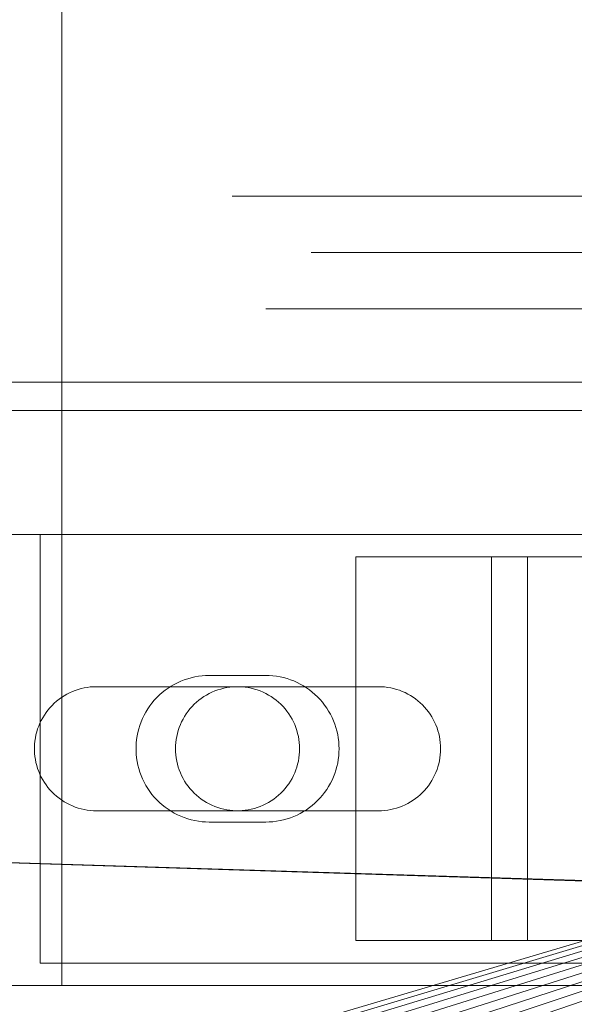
# Model space of a CAD drawing. Header units: millimetres. Extents: x -1970 to 61924, y -58230 to 6847.
# Tile 546 of 656: x 24178 to 24227, y -18252 to -18164. Entities that reach past the tile are written whole.
import ezdxf

# ---------------------------------------------------------------- set-up
doc = ezdxf.new("R2010")
doc.units = ezdxf.units.MM
for name, color, linetype, lineweight in [('superior_briquetadora', 7, 'Continuous', 0), ('superior_C02', 7, 'Continuous', 0), ('superior_C05', 7, 'Continuous', 0)]:
    doc.layers.add(name, color=color, linetype=linetype, lineweight=lineweight)

msp = doc.modelspace()

# ---------------------------------------------------------------- linework, layer by layer
at = {"layer": 'superior_briquetadora'}
for p, q in [((23870.067, -18210), (24350.067, -18210)), ((23870.067, -18210), (25830.067, -18210)), ((24230.067, -18210), (23954.067, -18210)), ((24243.401, -18210), (23954.067, -18210)), ((24052.224, -18298.106), (24350.067, -18210)), ((24054.359, -18298.423), (24350.067, -18210)), ((24350.067, -18210), (24056.454, -18298.947)), ((24350.067, -18210), (24058.487, -18299.675)), ((24350.067, -18210), (24060.438, -18300.598)), ((24350.067, -18210), (24062.29, -18301.708)), ((24350.067, -18210), (24064.024, -18302.994)), ((24350.067, -18210), (24065.624, -18304.444)), ((24350.067, -18210), (24067.074, -18306.043)), ((24150.067, -18210), (24230.067, -18210)), ((24350.067, -18210), (24150.067, -18210))]:
    msp.add_line(p, q, dxfattribs=at)
at = {"layer": 'superior_C02'}
for p, q in [((24181.982, -17750), (24181.982, -18250)), ((24524.933, -18250), (23830.921, -18228.298)), ((23832.7, -18228.298), (24526.711, -18250)), ((24634.01, -18250), (15575.415, -18250)), ((15576.913, -18250), (24635.508, -18250)), ((24181.982, -18250), (24174.346, -18250)), ((24181.982, -18250), (24174.531, -18250))]:
    msp.add_line(p, q, dxfattribs=at)
at = {"layer": 'superior_C05'}
for p, q in [((24197.084, -18180), (24197.216, -18180)), ((24197.216, -18180), (24197.479, -18180)), ((24197.479, -18180), (24197.873, -18180)), ((24197.873, -18180), (24198.396, -18180)), ((24198.396, -18180), (24199.048, -18180)), ((24199.048, -18180), (24199.827, -18180)), ((24199.827, -18180), (24200.731, -18180)), ((24200.207, -18180), (24200.083, -18180)), ((24200.456, -18180), (24200.207, -18180)), ((24200.827, -18180), (24200.456, -18180)), ((24200.731, -18180), (24201.758, -18180)), ((24201.321, -18180), (24200.827, -18180)), ((24201.936, -18180), (24201.321, -18180)), ((24201.758, -18180), (24202.904, -18180)), ((24202.671, -18180), (24201.936, -18180)), ((24203.524, -18180), (24202.671, -18180)), ((24202.904, -18180), (24204.168, -18180)), ((24204.492, -18180), (24203.524, -18180)), ((24204.196, -18180), (24204.082, -18180)), ((24204.168, -18180), (24205.546, -18180)), ((24204.424, -18180), (24204.196, -18180)), ((24204.766, -18180), (24204.424, -18180)), ((24205.574, -18180), (24204.492, -18180)), ((24205.221, -18180), (24204.766, -18180)), ((24205.787, -18180), (24205.221, -18180)), ((24205.546, -18180), (24207.035, -18180)), ((24206.766, -18180), (24205.574, -18180)), ((24206.463, -18180), (24205.787, -18180)), ((24207.247, -18180), (24206.463, -18180)), ((24208.066, -18180), (24206.766, -18180)), ((24207.035, -18180), (24208.63, -18180)), ((24208.138, -18180), (24207.247, -18180)), ((24209.471, -18180), (24208.066, -18180)), ((24209.133, -18180), (24208.138, -18180)), ((24208.63, -18180), (24210.329, -18180)), ((24210.23, -18180), (24209.133, -18180)), ((24210.976, -18180), (24209.471, -18180)), ((24211.426, -18180), (24210.23, -18180)), ((24210.329, -18180), (24212.127, -18180)), ((24212.578, -18180), (24210.976, -18180)), ((24212.718, -18180), (24211.426, -18180)), ((24212.127, -18180), (24214.018, -18180)), ((24214.274, -18180), (24212.578, -18180)), ((24214.103, -18180), (24212.718, -18180)), ((24214.018, -18180), (24216, -18180)), ((24215.578, -18180), (24214.103, -18180)), ((24216.059, -18180), (24214.274, -18180)), ((24217.138, -18180), (24215.578, -18180)), ((24216, -18180), (24218.066, -18180)), ((24217.928, -18180), (24216.059, -18180)), ((24218.78, -18180), (24217.138, -18180)), ((24219.877, -18180), (24217.928, -18180)), ((24218.066, -18180), (24220.212, -18180)), ((24220.499, -18180), (24218.78, -18180)), ((24221.901, -18180), (24219.877, -18180)), ((24220.212, -18180), (24222.431, -18180)), ((24222.292, -18180), (24220.499, -18180)), ((24223.996, -18180), (24221.901, -18180)), ((24224.155, -18180), (24222.292, -18180)), ((24222.431, -18180), (24224.72, -18180)), ((24226.155, -18180), (24223.996, -18180)), ((24226.081, -18180), (24224.155, -18180)), ((24224.72, -18180), (24227.072, -18180)), ((24228.068, -18180), (24226.081, -18180)), ((24228.373, -18180), (24226.155, -18180)), ((24227.072, -18180), (24229.48, -18180)), ((24204.196, -18185), (24204.082, -18185)), ((24204.424, -18185), (24204.196, -18185)), ((24204.766, -18185), (24204.424, -18185)), ((24205.221, -18185), (24204.766, -18185)), ((24205.787, -18185), (24205.221, -18185)), ((24206.463, -18185), (24205.787, -18185)), ((24207.247, -18185), (24206.463, -18185)), ((24208.138, -18185), (24207.247, -18185)), ((24209.133, -18185), (24208.138, -18185)), ((24210.23, -18185), (24209.133, -18185)), ((24211.426, -18185), (24210.23, -18185)), ((24212.718, -18185), (24211.426, -18185)), ((24214.103, -18185), (24212.718, -18185)), ((24215.578, -18185), (24214.103, -18185)), ((24217.138, -18185), (24215.578, -18185)), ((24218.78, -18185), (24217.138, -18185)), ((24220.499, -18185), (24218.78, -18185)), ((24222.292, -18185), (24220.499, -18185)), ((24224.155, -18185), (24222.292, -18185)), ((24226.081, -18185), (24224.155, -18185)), ((24228.068, -18185), (24226.081, -18185)), ((24200.207, -18190), (24200.083, -18190)), ((24200.456, -18190), (24200.207, -18190)), ((24200.827, -18190), (24200.456, -18190)), ((24201.321, -18190), (24200.827, -18190)), ((24201.936, -18190), (24201.321, -18190)), ((24202.671, -18190), (24201.936, -18190)), ((24203.524, -18190), (24202.671, -18190)), ((24204.492, -18190), (24203.524, -18190)), ((24204.156, -18190), (24204.042, -18190)), ((24204.385, -18190), (24204.156, -18190)), ((24204.727, -18190), (24204.385, -18190)), ((24205.574, -18190), (24204.492, -18190)), ((24205.182, -18190), (24204.727, -18190)), ((24205.748, -18190), (24205.182, -18190)), ((24206.766, -18190), (24205.574, -18190)), ((24206.425, -18190), (24205.748, -18190)), ((24207.21, -18190), (24206.425, -18190)), ((24208.066, -18190), (24206.766, -18190)), ((24208.102, -18190), (24207.21, -18190)), ((24209.471, -18190), (24208.066, -18190)), ((24209.098, -18190), (24208.102, -18190)), ((24210.196, -18190), (24209.098, -18190)), ((24210.976, -18190), (24209.471, -18190)), ((24211.393, -18190), (24210.196, -18190)), ((24212.578, -18190), (24210.976, -18190)), ((24212.686, -18190), (24211.393, -18190)), ((24214.274, -18190), (24212.578, -18190)), ((24214.072, -18190), (24212.686, -18190)), ((24215.548, -18190), (24214.072, -18190)), ((24216.059, -18190), (24214.274, -18190)), ((24217.109, -18190), (24215.548, -18190)), ((24217.928, -18190), (24216.059, -18190)), ((24218.752, -18190), (24217.109, -18190)), ((24219.877, -18190), (24217.928, -18190)), ((24220.474, -18190), (24218.752, -18190)), ((24221.901, -18190), (24219.877, -18190)), ((24222.268, -18190), (24220.474, -18190)), ((24223.996, -18190), (24221.901, -18190)), ((24224.132, -18190), (24222.268, -18190)), ((24226.155, -18190), (24223.996, -18190)), ((24226.061, -18190), (24224.132, -18190)), ((24228.049, -18190), (24226.061, -18190)), ((24228.373, -18190), (24226.155, -18190)), ((24135.067, -18196.5), (24365.067, -18196.5)), ((24160.067, -18199), (24340.067, -18199)), ((24180.067, -18248), (24180.067, -18210)), ((24180.067, -18210), (24320.067, -18210)), ((24208.067, -18212), (24228.164, -18212)), ((24208.067, -18246), (24208.067, -18212)), ((24208.067, -18212), (24220.067, -18212)), ((24223.277, -18212), (24220.067, -18212)), ((24220.067, -18246), (24220.067, -18212)), ((24223.277, -18246), (24223.277, -18212)), ((24223.277, -18212), (24223.955, -18212)), ((24223.955, -18212), (24224.694, -18212)), ((24224.694, -18212), (24225.491, -18212)), ((24225.491, -18212), (24226.345, -18212)), ((24226.345, -18212), (24227.254, -18212)), ((24227.254, -18212), (24228.215, -18212)), ((24192.844, -18222.892), (24192.543, -18223.01)), ((24193.152, -18222.789), (24192.844, -18222.892)), ((24193.464, -18222.701), (24193.152, -18222.789)), ((24193.78, -18222.629), (24193.464, -18222.701)), ((24194.099, -18222.573), (24193.78, -18222.629)), ((24194.42, -18222.532), (24194.099, -18222.573)), ((24194.743, -18222.508), (24194.42, -18222.532)), ((24195.067, -18222.5), (24194.743, -18222.508)), ((24195.067, -18222.5), (24200.067, -18222.5)), ((24200.067, -18222.5), (24200.386, -18222.508)), ((24200.705, -18222.531), (24200.386, -18222.508)), ((24201.021, -18222.57), (24200.705, -18222.531)), ((24201.336, -18222.625), (24201.021, -18222.57)), ((24201.647, -18222.695), (24201.336, -18222.625)), ((24201.954, -18222.78), (24201.647, -18222.695)), ((24202.257, -18222.88), (24201.954, -18222.78)), ((24202.555, -18222.995), (24202.257, -18222.88)), ((24182.931, -18223.932), (24183.186, -18223.832)), ((24183.186, -18223.832), (24183.446, -18223.744)), ((24183.446, -18223.744), (24183.71, -18223.67)), ((24183.71, -18223.67), (24183.978, -18223.609)), ((24183.978, -18223.609), (24184.248, -18223.561)), ((24184.248, -18223.561), (24184.52, -18223.527)), ((24184.52, -18223.527), (24184.793, -18223.507)), ((24184.793, -18223.507), (24185.067, -18223.5)), ((24185.067, -18223.5), (24210.067, -18223.5)), ((24191.143, -18223.819), (24190.889, -18224.021)), ((24191.406, -18223.629), (24191.143, -18223.819)), ((24191.678, -18223.454), (24191.406, -18223.629)), ((24191.959, -18223.292), (24191.678, -18223.454)), ((24192.247, -18223.144), (24191.959, -18223.292)), ((24192.543, -18223.01), (24192.247, -18223.144)), ((24195.558, -18223.88), (24195.816, -18223.786)), ((24195.816, -18223.786), (24196.078, -18223.706)), ((24196.078, -18223.706), (24196.344, -18223.638)), ((24196.344, -18223.638), (24196.612, -18223.584)), ((24196.612, -18223.584), (24196.884, -18223.543)), ((24196.884, -18223.543), (24197.156, -18223.515)), ((24197.156, -18223.515), (24197.43, -18223.502)), ((24197.43, -18223.502), (24197.705, -18223.502)), ((24197.705, -18223.502), (24197.979, -18223.515)), ((24197.979, -18223.515), (24198.251, -18223.543)), ((24198.251, -18223.543), (24198.523, -18223.584)), ((24198.523, -18223.584), (24198.791, -18223.638)), ((24198.791, -18223.638), (24199.057, -18223.706)), ((24199.057, -18223.706), (24199.319, -18223.786)), ((24199.319, -18223.786), (24199.577, -18223.88)), ((24202.847, -18223.124), (24202.555, -18222.995)), ((24203.132, -18223.268), (24202.847, -18223.124)), ((24203.409, -18223.425), (24203.132, -18223.268)), ((24203.679, -18223.595), (24203.409, -18223.425)), ((24203.94, -18223.779), (24203.679, -18223.595)), ((24204.191, -18223.975), (24203.94, -18223.779)), ((24210.067, -18223.5), (24210.337, -18223.507)), ((24210.337, -18223.507), (24210.607, -18223.526)), ((24210.607, -18223.526), (24210.875, -18223.56)), ((24210.875, -18223.56), (24211.14, -18223.606)), ((24211.14, -18223.606), (24211.404, -18223.665)), ((24211.404, -18223.665), (24211.664, -18223.737)), ((24211.664, -18223.737), (24211.92, -18223.822)), ((24211.92, -18223.822), (24212.172, -18223.919)), ((24181.532, -18224.787), (24181.747, -18224.616)), ((24181.747, -18224.616), (24181.969, -18224.456)), ((24181.969, -18224.456), (24182.2, -18224.307)), ((24182.2, -18224.307), (24182.437, -18224.17)), ((24182.437, -18224.17), (24182.681, -18224.045)), ((24182.681, -18224.045), (24182.931, -18223.932)), ((24190.194, -18224.699), (24189.986, -18224.947)), ((24190.414, -18224.461), (24190.194, -18224.699)), ((24190.646, -18224.235), (24190.414, -18224.461)), ((24190.889, -18224.021), (24190.646, -18224.235)), ((24193.928, -18224.876), (24194.138, -18224.7)), ((24194.138, -18224.7), (24194.357, -18224.534)), ((24194.357, -18224.534), (24194.583, -18224.38)), ((24194.583, -18224.38), (24194.817, -18224.237)), ((24194.817, -18224.237), (24195.058, -18224.106)), ((24195.058, -18224.106), (24195.305, -18223.987)), ((24195.305, -18223.987), (24195.558, -18223.88)), ((24199.577, -18223.88), (24199.83, -18223.987)), ((24199.83, -18223.987), (24200.077, -18224.106)), ((24200.077, -18224.106), (24200.317, -18224.237)), ((24200.317, -18224.237), (24200.551, -18224.38)), ((24200.551, -18224.38), (24200.778, -18224.534)), ((24200.778, -18224.534), (24200.997, -18224.7)), ((24200.997, -18224.7), (24201.207, -18224.876)), ((24204.433, -18224.184), (24204.191, -18223.975)), ((24204.664, -18224.404), (24204.433, -18224.184)), ((24204.884, -18224.635), (24204.664, -18224.404)), ((24205.092, -18224.876), (24204.884, -18224.635)), ((24212.172, -18223.919), (24212.419, -18224.028)), ((24212.419, -18224.028), (24212.66, -18224.149)), ((24212.66, -18224.149), (24212.895, -18224.282)), ((24212.895, -18224.282), (24213.123, -18224.427)), ((24213.123, -18224.427), (24213.344, -18224.582)), ((24213.344, -18224.582), (24213.557, -18224.748)), ((24180.602, -18225.789), (24180.767, -18225.571)), ((24180.767, -18225.571), (24180.944, -18225.361)), ((24180.944, -18225.361), (24181.13, -18225.16)), ((24181.13, -18225.16), (24181.327, -18224.968)), ((24181.327, -18224.968), (24181.532, -18224.787)), ((24189.607, -18225.473), (24189.438, -18225.75)), ((24189.79, -18225.206), (24189.607, -18225.473)), ((24189.986, -18224.947), (24189.79, -18225.206)), ((24193.183, -18225.679), (24193.354, -18225.465)), ((24193.354, -18225.465), (24193.536, -18225.259)), ((24193.536, -18225.259), (24193.727, -18225.063)), ((24193.727, -18225.063), (24193.928, -18224.876)), ((24201.207, -18224.876), (24201.408, -18225.063)), ((24201.408, -18225.063), (24201.599, -18225.259)), ((24201.599, -18225.259), (24201.781, -18225.465)), ((24201.781, -18225.465), (24201.952, -18225.679)), ((24205.288, -18225.128), (24205.092, -18224.876)), ((24205.472, -18225.389), (24205.288, -18225.128)), ((24205.643, -18225.658), (24205.472, -18225.389)), ((24213.557, -18224.748), (24213.761, -18224.925)), ((24213.761, -18224.925), (24213.957, -18225.111)), ((24213.957, -18225.111), (24214.143, -18225.306)), ((24214.143, -18225.306), (24214.319, -18225.511)), ((24214.319, -18225.511), (24214.485, -18225.724)), ((24180.173, -18226.491), (24180.304, -18226.25)), ((24180.304, -18226.25), (24180.447, -18226.016)), ((24180.447, -18226.016), (24180.602, -18225.789)), ((24189.143, -18226.327), (24189.017, -18226.625)), ((24189.283, -18226.035), (24189.143, -18226.327)), ((24189.438, -18225.75), (24189.283, -18226.035)), ((24192.612, -18226.614), (24192.737, -18226.37)), ((24192.737, -18226.37), (24192.874, -18226.132)), ((24192.874, -18226.132), (24193.023, -18225.902)), ((24193.023, -18225.902), (24193.183, -18225.679)), ((24201.952, -18225.679), (24202.112, -18225.902)), ((24202.112, -18225.902), (24202.261, -18226.132)), ((24202.261, -18226.132), (24202.398, -18226.37)), ((24202.398, -18226.37), (24202.523, -18226.614)), ((24205.8, -18225.936), (24205.643, -18225.658)), ((24205.943, -18226.221), (24205.8, -18225.936)), ((24206.073, -18226.513), (24205.943, -18226.221)), ((24214.485, -18225.724), (24214.641, -18225.944)), ((24214.641, -18225.944), (24214.785, -18226.172)), ((24214.785, -18226.172), (24214.918, -18226.407)), ((24214.918, -18226.407), (24215.039, -18226.648)), ((24179.773, -18227.51), (24179.854, -18227.248)), ((24179.854, -18227.248), (24179.948, -18226.991)), ((24179.948, -18226.991), (24180.054, -18226.738)), ((24180.054, -18226.738), (24180.173, -18226.491)), ((24188.81, -18227.24), (24188.73, -18227.554)), ((24188.906, -18226.93), (24188.81, -18227.24)), ((24189.017, -18226.625), (24188.906, -18226.93)), ((24192.312, -18227.379), (24192.399, -18227.119)), ((24192.399, -18227.119), (24192.499, -18226.864)), ((24192.499, -18226.864), (24192.612, -18226.614)), ((24202.523, -18226.614), (24202.636, -18226.864)), ((24202.636, -18226.864), (24202.736, -18227.119)), ((24202.736, -18227.119), (24202.823, -18227.379)), ((24206.188, -18226.81), (24206.073, -18226.513)), ((24206.288, -18227.113), (24206.188, -18226.81)), ((24206.373, -18227.421), (24206.288, -18227.113)), ((24215.039, -18226.648), (24215.149, -18226.895)), ((24215.149, -18226.895), (24215.246, -18227.147)), ((24215.246, -18227.147), (24215.331, -18227.403)), ((24179.61, -18228.316), (24179.651, -18228.045)), ((24179.651, -18228.045), (24179.705, -18227.776)), ((24179.705, -18227.776), (24179.773, -18227.51)), ((24188.618, -18228.192), (24188.586, -18228.514)), ((24188.666, -18227.871), (24188.618, -18228.192)), ((24188.73, -18227.554), (24188.666, -18227.871)), ((24192.095, -18228.452), (24192.129, -18228.18)), ((24192.129, -18228.18), (24192.177, -18227.91)), ((24192.177, -18227.91), (24192.238, -18227.643)), ((24192.238, -18227.643), (24192.312, -18227.379)), ((24202.823, -18227.379), (24202.897, -18227.643)), ((24202.897, -18227.643), (24202.958, -18227.91)), ((24202.958, -18227.91), (24203.006, -18228.18)), ((24203.006, -18228.18), (24203.04, -18228.452)), ((24206.443, -18227.732), (24206.373, -18227.421)), ((24206.497, -18228.046), (24206.443, -18227.732)), ((24206.536, -18228.363), (24206.497, -18228.046)), ((24215.331, -18227.403), (24215.403, -18227.664)), ((24215.403, -18227.664), (24215.462, -18227.927)), ((24215.462, -18227.927), (24215.508, -18228.193)), ((24215.508, -18228.193), (24215.541, -18228.461)), ((24179.569, -18228.863), (24179.583, -18228.589)), ((24179.569, -18229.137), (24179.569, -18228.863)), ((24179.583, -18228.589), (24179.61, -18228.316)), ((24188.586, -18228.514), (24188.57, -18228.838)), ((24188.57, -18228.838), (24188.57, -18229.162)), ((24192.067, -18229), (24192.074, -18228.726)), ((24192.074, -18229.274), (24192.067, -18229)), ((24192.074, -18228.726), (24192.095, -18228.452)), ((24203.04, -18228.452), (24203.061, -18228.726)), ((24203.067, -18229), (24203.061, -18228.726)), ((24203.067, -18229), (24203.061, -18229.274)), ((24206.56, -18228.681), (24206.536, -18228.363)), ((24206.567, -18229), (24206.56, -18228.681)), ((24206.56, -18229.319), (24206.567, -18229)), ((24215.541, -18228.461), (24215.561, -18228.73)), ((24215.567, -18229), (24215.561, -18228.73)), ((24215.567, -18229), (24215.561, -18229.27)), ((24179.583, -18229.411), (24179.569, -18229.137)), ((24179.61, -18229.684), (24179.583, -18229.411)), ((24179.651, -18229.955), (24179.61, -18229.684)), ((24179.705, -18230.224), (24179.651, -18229.955)), ((24188.57, -18229.162), (24188.586, -18229.486)), ((24188.586, -18229.486), (24188.618, -18229.808)), ((24188.618, -18229.808), (24188.666, -18230.129)), ((24192.095, -18229.548), (24192.074, -18229.274)), ((24192.129, -18229.82), (24192.095, -18229.548)), ((24192.177, -18230.09), (24192.129, -18229.82)), ((24203.006, -18229.82), (24202.958, -18230.09)), ((24203.04, -18229.548), (24203.006, -18229.82)), ((24203.061, -18229.274), (24203.04, -18229.548)), ((24206.443, -18230.268), (24206.497, -18229.954)), ((24206.497, -18229.954), (24206.536, -18229.637)), ((24206.536, -18229.637), (24206.56, -18229.319)), ((24215.508, -18229.807), (24215.462, -18230.073)), ((24215.541, -18229.539), (24215.508, -18229.807)), ((24215.561, -18229.27), (24215.541, -18229.539)), ((24179.773, -18230.49), (24179.705, -18230.224)), ((24179.854, -18230.752), (24179.773, -18230.49)), ((24179.948, -18231.009), (24179.854, -18230.752)), ((24188.666, -18230.129), (24188.73, -18230.446)), ((24188.73, -18230.446), (24188.81, -18230.76)), ((24188.81, -18230.76), (24188.906, -18231.07)), ((24192.238, -18230.357), (24192.177, -18230.09)), ((24192.312, -18230.621), (24192.238, -18230.357)), ((24192.399, -18230.881), (24192.312, -18230.621)), ((24202.823, -18230.621), (24202.736, -18230.881)), ((24202.897, -18230.357), (24202.823, -18230.621)), ((24202.958, -18230.09), (24202.897, -18230.357)), ((24206.288, -18230.887), (24206.373, -18230.579)), ((24206.373, -18230.579), (24206.443, -18230.268)), ((24215.331, -18230.597), (24215.246, -18230.853)), ((24215.403, -18230.336), (24215.331, -18230.597)), ((24215.462, -18230.073), (24215.403, -18230.336)), ((24180.054, -18231.262), (24179.948, -18231.009)), ((24180.173, -18231.509), (24180.054, -18231.262)), ((24180.304, -18231.75), (24180.173, -18231.509)), ((24188.906, -18231.07), (24189.017, -18231.375)), ((24189.017, -18231.375), (24189.143, -18231.673)), ((24189.143, -18231.673), (24189.283, -18231.965)), ((24192.499, -18231.136), (24192.399, -18230.881)), ((24192.612, -18231.386), (24192.499, -18231.136)), ((24192.737, -18231.63), (24192.612, -18231.386)), ((24192.874, -18231.868), (24192.737, -18231.63)), ((24202.398, -18231.63), (24202.261, -18231.868)), ((24202.523, -18231.386), (24202.398, -18231.63)), ((24202.636, -18231.136), (24202.523, -18231.386)), ((24202.736, -18230.881), (24202.636, -18231.136)), ((24205.943, -18231.779), (24206.073, -18231.487)), ((24206.073, -18231.487), (24206.188, -18231.19)), ((24206.188, -18231.19), (24206.288, -18230.887)), ((24214.918, -18231.593), (24214.785, -18231.828)), ((24215.039, -18231.352), (24214.918, -18231.593)), ((24215.149, -18231.105), (24215.039, -18231.352)), ((24215.246, -18230.853), (24215.149, -18231.105)), ((24180.447, -18231.984), (24180.304, -18231.75)), ((24180.602, -18232.211), (24180.447, -18231.984)), ((24180.767, -18232.429), (24180.602, -18232.211)), ((24180.944, -18232.639), (24180.767, -18232.429)), ((24189.283, -18231.965), (24189.438, -18232.25)), ((24189.438, -18232.25), (24189.607, -18232.527)), ((24189.607, -18232.527), (24189.79, -18232.794)), ((24193.023, -18232.098), (24192.874, -18231.868)), ((24193.183, -18232.321), (24193.023, -18232.098)), ((24193.354, -18232.535), (24193.183, -18232.321)), ((24193.536, -18232.741), (24193.354, -18232.535)), ((24201.781, -18232.535), (24201.599, -18232.741)), ((24201.952, -18232.321), (24201.781, -18232.535)), ((24202.112, -18232.098), (24201.952, -18232.321)), ((24202.261, -18231.868), (24202.112, -18232.098)), ((24205.472, -18232.611), (24205.643, -18232.342)), ((24205.643, -18232.342), (24205.8, -18232.064)), ((24205.8, -18232.064), (24205.943, -18231.779)), ((24214.319, -18232.489), (24214.143, -18232.694)), ((24214.485, -18232.276), (24214.319, -18232.489)), ((24214.641, -18232.056), (24214.485, -18232.276)), ((24214.785, -18231.828), (24214.641, -18232.056)), ((24181.13, -18232.84), (24180.944, -18232.639)), ((24181.327, -18233.032), (24181.13, -18232.84)), ((24181.532, -18233.213), (24181.327, -18233.032)), ((24181.747, -18233.384), (24181.532, -18233.213)), ((24181.969, -18233.544), (24181.747, -18233.384)), ((24189.79, -18232.794), (24189.986, -18233.053)), ((24189.986, -18233.053), (24190.194, -18233.301)), ((24190.194, -18233.301), (24190.414, -18233.539)), ((24193.727, -18232.937), (24193.536, -18232.741)), ((24193.928, -18233.124), (24193.727, -18232.937)), ((24194.138, -18233.3), (24193.928, -18233.124)), ((24194.357, -18233.466), (24194.138, -18233.3)), ((24200.997, -18233.3), (24200.778, -18233.466)), ((24201.207, -18233.124), (24200.997, -18233.3)), ((24201.408, -18232.937), (24201.207, -18233.124)), ((24201.599, -18232.741), (24201.408, -18232.937)), ((24204.664, -18233.596), (24204.884, -18233.365)), ((24204.884, -18233.365), (24205.092, -18233.124)), ((24205.092, -18233.124), (24205.288, -18232.872)), ((24205.288, -18232.872), (24205.472, -18232.611)), ((24213.344, -18233.418), (24213.123, -18233.573)), ((24213.557, -18233.252), (24213.344, -18233.418)), ((24213.761, -18233.075), (24213.557, -18233.252)), ((24213.957, -18232.889), (24213.761, -18233.075)), ((24214.143, -18232.694), (24213.957, -18232.889)), ((24182.2, -18233.693), (24181.969, -18233.544)), ((24182.437, -18233.83), (24182.2, -18233.693)), ((24182.681, -18233.955), (24182.437, -18233.83)), ((24182.931, -18234.068), (24182.681, -18233.955)), ((24183.186, -18234.168), (24182.931, -18234.068)), ((24183.446, -18234.256), (24183.186, -18234.168)), ((24183.71, -18234.33), (24183.446, -18234.256)), ((24190.414, -18233.539), (24190.646, -18233.765)), ((24190.646, -18233.765), (24190.889, -18233.979)), ((24190.889, -18233.979), (24191.143, -18234.181)), ((24191.143, -18234.181), (24191.406, -18234.371)), ((24194.583, -18233.62), (24194.357, -18233.466)), ((24194.817, -18233.763), (24194.583, -18233.62)), ((24195.058, -18233.894), (24194.817, -18233.763)), ((24195.305, -18234.013), (24195.058, -18233.894)), ((24195.558, -18234.12), (24195.305, -18234.013)), ((24195.816, -18234.214), (24195.558, -18234.12)), ((24196.078, -18234.294), (24195.816, -18234.214)), ((24196.344, -18234.362), (24196.078, -18234.294)), ((24199.057, -18234.294), (24198.791, -18234.362)), ((24199.319, -18234.214), (24199.057, -18234.294)), ((24199.577, -18234.12), (24199.319, -18234.214)), ((24199.83, -18234.013), (24199.577, -18234.12)), ((24200.077, -18233.894), (24199.83, -18234.013)), ((24200.317, -18233.763), (24200.077, -18233.894)), ((24200.551, -18233.62), (24200.317, -18233.763)), ((24200.778, -18233.466), (24200.551, -18233.62)), ((24203.679, -18234.405), (24203.94, -18234.221)), ((24203.94, -18234.221), (24204.191, -18234.025)), ((24204.191, -18234.025), (24204.433, -18233.816)), ((24204.433, -18233.816), (24204.664, -18233.596)), ((24211.664, -18234.263), (24211.404, -18234.335)), ((24211.92, -18234.178), (24211.664, -18234.263)), ((24212.172, -18234.081), (24211.92, -18234.178)), ((24212.419, -18233.972), (24212.172, -18234.081)), ((24212.66, -18233.851), (24212.419, -18233.972)), ((24212.895, -18233.718), (24212.66, -18233.851)), ((24213.123, -18233.573), (24212.895, -18233.718)), ((24183.978, -18234.391), (24183.71, -18234.33)), ((24184.248, -18234.439), (24183.978, -18234.391)), ((24184.52, -18234.473), (24184.248, -18234.439)), ((24184.793, -18234.493), (24184.52, -18234.473)), ((24185.067, -18234.5), (24184.793, -18234.493)), ((24210.067, -18234.5), (24185.067, -18234.5)), ((24191.406, -18234.371), (24191.678, -18234.546)), ((24191.678, -18234.546), (24191.959, -18234.708)), ((24191.959, -18234.708), (24192.247, -18234.856)), ((24192.247, -18234.856), (24192.543, -18234.99)), ((24192.543, -18234.99), (24192.844, -18235.108)), ((24192.844, -18235.108), (24193.152, -18235.211)), ((24196.612, -18234.416), (24196.344, -18234.362)), ((24196.884, -18234.457), (24196.612, -18234.416)), ((24197.156, -18234.485), (24196.884, -18234.457)), ((24197.43, -18234.498), (24197.156, -18234.485)), ((24197.705, -18234.498), (24197.43, -18234.498)), ((24197.979, -18234.485), (24197.705, -18234.498)), ((24198.251, -18234.457), (24197.979, -18234.485)), ((24198.523, -18234.416), (24198.251, -18234.457)), ((24198.791, -18234.362), (24198.523, -18234.416)), ((24201.954, -18235.22), (24202.257, -18235.12)), ((24202.257, -18235.12), (24202.555, -18235.005)), ((24202.555, -18235.005), (24202.847, -18234.876)), ((24202.847, -18234.876), (24203.132, -18234.732)), ((24203.132, -18234.732), (24203.409, -18234.575)), ((24203.409, -18234.575), (24203.679, -18234.405)), ((24210.337, -18234.493), (24210.067, -18234.5)), ((24210.607, -18234.474), (24210.337, -18234.493)), ((24210.875, -18234.44), (24210.607, -18234.474)), ((24211.14, -18234.394), (24210.875, -18234.44)), ((24211.404, -18234.335), (24211.14, -18234.394)), ((24193.152, -18235.211), (24193.464, -18235.299)), ((24193.464, -18235.299), (24193.78, -18235.371)), ((24193.78, -18235.371), (24194.099, -18235.427)), ((24194.099, -18235.427), (24194.42, -18235.468)), ((24194.42, -18235.468), (24194.743, -18235.492)), ((24195.067, -18235.5), (24194.743, -18235.492)), ((24200.067, -18235.5), (24195.067, -18235.5)), ((24200.067, -18235.5), (24200.386, -18235.492)), ((24200.386, -18235.492), (24200.705, -18235.469)), ((24200.705, -18235.469), (24201.021, -18235.43)), ((24201.021, -18235.43), (24201.336, -18235.375)), ((24201.336, -18235.375), (24201.647, -18235.305)), ((24201.647, -18235.305), (24201.954, -18235.22)), ((24208.067, -18246), (24228.164, -18246)), ((24208.067, -18246), (24220.067, -18246)), ((24220.067, -18246), (24223.277, -18246)), ((24223.277, -18246), (24223.955, -18246)), ((24223.955, -18246), (24224.694, -18246)), ((24224.694, -18246), (24225.491, -18246)), ((24225.491, -18246), (24226.345, -18246)), ((24226.345, -18246), (24227.254, -18246)), ((24227.254, -18246), (24228.215, -18246)), ((24180.067, -18248), (24320.067, -18248))]:
    msp.add_line(p, q, dxfattribs=at)

doc.saveas('drawing.dxf')
